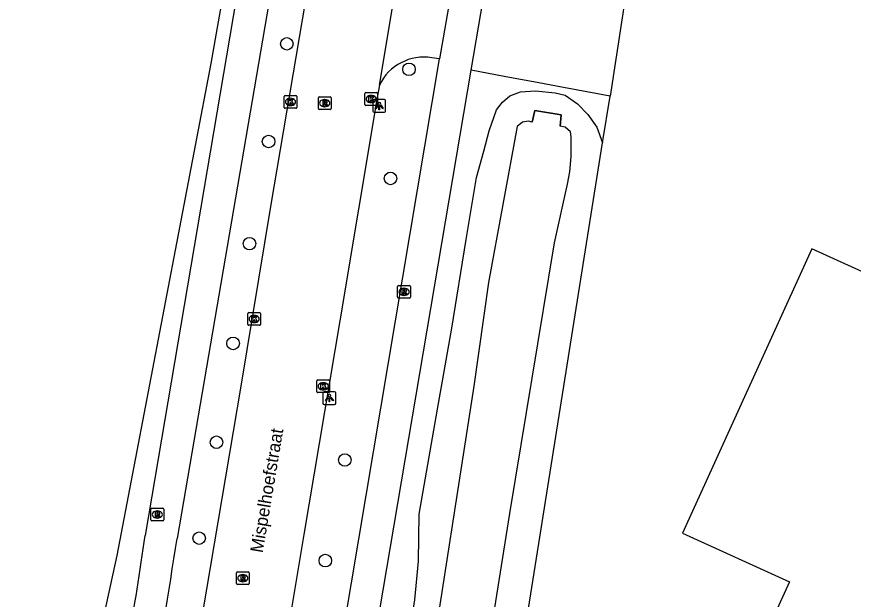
# Model space of a CAD drawing. Extents: x 156141 to 158132, y 385651 to 388399.
# Drawn here: x 156341 to 156406.3, y 386623.5 to 386669 of the extents above; entities that cross this region are included whole.
import ezdxf

# ---------------------------------------------------------------- set-up
doc = ezdxf.new("R2010")
doc.units = 0
for name, color, linetype in [('IMGEO_Berm_groen', 7, 'Continuous'), ('IMGEO_Boom', 7, 'Continuous'), ('IMGEO_Erf', 7, 'Continuous'), ('IMGEO_Fietspad_gesloten', 7, 'Continuous'), ('IMGEO_Kolk', 7, 'Continuous'), ('IMGEO_Lichtpunt', 7, 'Continuous'), ('IMGEO_Muur', 7, 'Continuous'), ('IMGEO_Openbare_ruimte_label', 7, 'Continuous'), ('IMGEO_Pand', 7, 'Continuous'), ('IMGEO_Rijbaan_lokaal_gesloten', 7, 'Continuous'), ('IMGEO_Rijbaan_lokaal_open', 7, 'Continuous'), ('IMGEO_Rioolput', 7, 'Continuous'), ('IMGEO_Waterloop', 7, 'Continuous')]:
    doc.layers.add(name, color=color, linetype=linetype)

msp = doc.modelspace()

# ---------------------------------------------------------------- linework, layer by layer
at = {"layer": 'IMGEO_Berm_groen'}
for points in [[(156358.914, 386681.214), (156356.118, 386665.332), (156348.768, 386626.891), (156344.27, 386606.243), (156337.845, 386577.757), (156327.718, 386536.986)], [(156364.161, 386574.52), (156372.084, 386623.408), (156372.357, 386626.449), (156372.418, 386630.114), (156373.848, 386638.318), (156374.962, 386644.645), (156376.092, 386651.594), (156376.896, 386656.439), (156377.457, 386658.499), (156377.896, 386660.08), (156378.458, 386661.733), (156378.644, 386661.957), (156378.936, 386662.308), (156379.493, 386662.802), (156380.342, 386663.135), (156381.5, 386663.199), (156383.048, 386663.042), (156383.832, 386662.857), (156384.776, 386662.178), (156385.599, 386661.366), (156386.294, 386660.365), (156386.751, 386659.148)], [(156386.751, 386659.148), (156387.331, 386662.797)]]:
    msp.add_lwpolyline(points, dxfattribs=at)
at = {"layer": 'IMGEO_Boom'}
for centre in [(156362.073, 386666.883), (156371.613, 386664.885), (156360.642, 386659.24), (156370.173, 386656.358), (156359.153, 386651.263), (156357.868, 386643.46), (156356.567, 386635.735), (156366.602, 386634.347), (156355.216, 386628.235), (156365.076, 386626.484)]:
    msp.add_circle(centre, 0.489, dxfattribs=at)
at = {"layer": 'IMGEO_Erf'}
msp.add_lwpolyline([(156373.047, 386572.88), (156386.751, 386659.148)], dxfattribs=at)
at = {"layer": 'IMGEO_Fietspad_gesloten'}
for points in [[(156359.899, 386681.019), (156350.987, 386628.45)], [(156362.466, 386680.594), (156353.497, 386628.209)], [(156359.068, 386576.796), (156374.013, 386665.695)], [(156361.284, 386575.046), (156376.478, 386664.815)]]:
    msp.add_lwpolyline(points, dxfattribs=at)
for centre, radius, start, end in [((156028.231, 386674.305), 325.997, 348.93056, 351.91393), ((155545.833, 386756.054), 817.719, 349.208364, 351.005279)]:
    msp.add_arc(centre, radius, start, end, dxfattribs=at)
at = {"layer": 'IMGEO_Kolk'}
for p, q in [((156368.159, 386662.137), (156368.159, 386662.989)), ((156368.234, 386663.063), (156369.086, 386663.063)), ((156369.16, 386662.989), (156369.16, 386662.137)), ((156361.854, 386661.915), (156361.854, 386662.767)), ((156361.929, 386662.841), (156362.781, 386662.841)), ((156362.342, 386662.621), (156362.367, 386662.621)), ((156362.855, 386662.767), (156362.855, 386661.915)), ((156368.67, 386662.283), (156368.645, 386662.283)), ((156368.647, 386662.843), (156368.672, 386662.843)), ((156362.781, 386661.841), (156361.929, 386661.841)), ((156362.365, 386662.061), (156362.34, 386662.061)), ((156369.086, 386662.063), (156368.234, 386662.063)), ((156359.016, 386644.949), (156359.016, 386645.801)), ((156359.091, 386645.875), (156359.943, 386645.875)), ((156359.504, 386645.655), (156359.529, 386645.655)), ((156360.017, 386645.801), (156360.017, 386644.949)), ((156359.943, 386644.875), (156359.091, 386644.875)), ((156359.527, 386645.095), (156359.502, 386645.095)), ((156364.412, 386639.685), (156364.412, 386640.537)), ((156364.487, 386640.611), (156365.339, 386640.611)), ((156364.9, 386640.391), (156364.925, 386640.391)), ((156365.413, 386640.537), (156365.413, 386639.685)), ((156365.339, 386639.611), (156364.487, 386639.611)), ((156364.923, 386639.831), (156364.898, 386639.831))]:
    msp.add_line(p, q, dxfattribs=at)
for points in [[(156368.159, 386662.137), (156368.159, 386662.989)], [(156368.234, 386663.063), (156369.086, 386663.063)], [(156369.16, 386662.989), (156369.16, 386662.137)], [(156361.854, 386661.915), (156361.854, 386662.767)], [(156361.929, 386662.841), (156362.781, 386662.841)], [(156362.175, 386662.541), (156362.298, 386662.541), (156362.298, 386662.39), (156362.428, 386662.541), (156362.592, 386662.541), (156362.446, 386662.39), (156362.599, 386662.141), (156362.447, 386662.141), (156362.362, 386662.305), (156362.298, 386662.238), (156362.298, 386662.141), (156362.175, 386662.141), (156362.175, 386662.541)], [(156362.855, 386662.767), (156362.855, 386661.915)], [(156368.48, 386662.763), (156368.603, 386662.763), (156368.603, 386662.612), (156368.733, 386662.763), (156368.897, 386662.763), (156368.751, 386662.612), (156368.904, 386662.363), (156368.752, 386662.363), (156368.667, 386662.527), (156368.603, 386662.46), (156368.603, 386662.363), (156368.48, 386662.363), (156368.48, 386662.763)], [(156362.781, 386661.841), (156361.929, 386661.841)], [(156369.086, 386662.063), (156368.234, 386662.063)], [(156359.016, 386644.949), (156359.016, 386645.801)], [(156359.091, 386645.875), (156359.943, 386645.875)], [(156359.337, 386645.575), (156359.46, 386645.575), (156359.46, 386645.424), (156359.59, 386645.575), (156359.754, 386645.575), (156359.608, 386645.424), (156359.761, 386645.175), (156359.609, 386645.175), (156359.524, 386645.339), (156359.46, 386645.272), (156359.46, 386645.175), (156359.337, 386645.175), (156359.337, 386645.575)], [(156360.017, 386645.801), (156360.017, 386644.949)], [(156359.943, 386644.875), (156359.091, 386644.875)], [(156364.412, 386639.685), (156364.412, 386640.537)], [(156364.487, 386640.611), (156365.339, 386640.611)], [(156364.733, 386640.311), (156364.856, 386640.311), (156364.856, 386640.16), (156364.986, 386640.311), (156365.15, 386640.311), (156365.004, 386640.16), (156365.157, 386639.911), (156365.005, 386639.911), (156364.92, 386640.075), (156364.856, 386640.008), (156364.856, 386639.911), (156364.733, 386639.911), (156364.733, 386640.311)], [(156365.413, 386640.537), (156365.413, 386639.685)], [(156365.339, 386639.611), (156364.487, 386639.611)]]:
    msp.add_lwpolyline(points, dxfattribs=at)
for centre, start, end in [((156368.236, 386662.987), 91.55205, 178.44795), ((156368.236, 386662.987), 91.55205, 178.44795), ((156369.084, 386662.987), 1.55205, 88.44795), ((156369.084, 386662.987), 1.55205, 88.44795), ((156361.931, 386662.765), 91.55205, 178.44795), ((156361.931, 386662.765), 91.55205, 178.44795), ((156362.779, 386662.765), 1.55205, 88.44795), ((156362.779, 386662.765), 1.55205, 88.44795), ((156361.931, 386661.917), 181.55205, 268.44795), ((156361.931, 386661.917), 181.55205, 268.44795), ((156362.779, 386661.917), 271.55205, 358.44795), ((156362.779, 386661.917), 271.55205, 358.44795), ((156368.236, 386662.139), 181.55205, 268.44795), ((156368.236, 386662.139), 181.55205, 268.44795), ((156369.084, 386662.139), 271.55205, 358.44795), ((156369.084, 386662.139), 271.55205, 358.44795), ((156359.093, 386645.799), 91.55205, 178.44795), ((156359.093, 386645.799), 91.55205, 178.44795), ((156359.941, 386645.799), 1.55205, 88.44795), ((156359.941, 386645.799), 1.55205, 88.44795), ((156359.093, 386644.951), 181.55205, 268.44795), ((156359.093, 386644.951), 181.55205, 268.44795), ((156359.941, 386644.951), 271.55205, 358.44795), ((156359.941, 386644.951), 271.55205, 358.44795), ((156364.489, 386640.535), 91.55205, 178.44795), ((156364.489, 386640.535), 91.55205, 178.44795), ((156365.337, 386640.535), 1.55205, 88.44795), ((156365.337, 386640.535), 1.55205, 88.44795), ((156364.489, 386639.687), 181.55205, 268.44795), ((156364.489, 386639.687), 181.55205, 268.44795), ((156365.337, 386639.687), 271.55205, 358.44795), ((156365.337, 386639.687), 271.55205, 358.44795)]:
    msp.add_arc(centre, 0.0765, start, end, dxfattribs=at)
for centre, major_axis, ratio, start_param, end_param in [((156362.341, 386662.341), (-0.387, 0.002), 0.722429, 4.712389, 7.853982), ((156362.366, 386662.341), (-0.39, 0.002), 0.717154, 1.570796, 4.712389), ((156368.646, 386662.563), (-0.387, 0.002), 0.722429, 4.712389, 7.853982), ((156368.671, 386662.563), (-0.39, 0.002), 0.717154, 1.570796, 4.712389), ((156359.503, 386645.375), (-0.387, 0.002), 0.722429, 4.712389, 7.853982), ((156359.528, 386645.375), (-0.39, 0.002), 0.717154, 1.570796, 4.712389), ((156364.899, 386640.111), (-0.387, 0.002), 0.722429, 4.712389, 7.853982), ((156364.924, 386640.111), (-0.39, 0.002), 0.717154, 1.570796, 4.712389)]:
    msp.add_ellipse(centre, major_axis=major_axis, ratio=ratio, start_param=start_param, end_param=end_param, dxfattribs=at)
at = {"layer": 'IMGEO_Lichtpunt'}
for p, q in [((156368.796, 386662.435), (156368.796, 386661.628)), ((156368.796, 386662.435), (156368.796, 386661.628)), ((156369.698, 386662.53), (156368.89, 386662.53)), ((156369.698, 386662.53), (156368.89, 386662.53)), ((156369.792, 386661.628), (156369.792, 386662.435)), ((156369.792, 386661.628), (156369.792, 386662.435)), ((156368.89, 386661.534), (156369.698, 386661.534)), ((156368.89, 386661.534), (156369.698, 386661.534)), ((156364.892, 386639.589), (156364.892, 386638.782)), ((156364.892, 386639.589), (156364.892, 386638.782)), ((156365.794, 386639.684), (156364.986, 386639.684)), ((156365.794, 386639.684), (156364.986, 386639.684)), ((156365.888, 386638.782), (156365.888, 386639.589)), ((156365.888, 386638.782), (156365.888, 386639.589)), ((156364.986, 386638.688), (156365.794, 386638.688)), ((156364.986, 386638.688), (156365.794, 386638.688))]:
    msp.add_line(p, q, dxfattribs=at)
for points in [[(156369.17, 386662.099), (156369.209, 386662.071), (156369.021, 386661.809), (156368.983, 386661.836), (156369.17, 386662.099)], [(156369.272, 386662.051), (156369.319, 386662.051), (156369.319, 386661.729), (156369.272, 386661.729), (156369.272, 386662.051)], [(156369.382, 386662.071), (156369.42, 386662.098), (156369.607, 386661.836), (156369.568, 386661.808), (156369.382, 386662.071)], [(156365.266, 386639.253), (156365.305, 386639.225), (156365.117, 386638.963), (156365.079, 386638.99), (156365.266, 386639.253)], [(156365.368, 386639.205), (156365.415, 386639.205), (156365.415, 386638.883), (156365.368, 386638.883), (156365.368, 386639.205)], [(156365.478, 386639.225), (156365.516, 386639.252), (156365.703, 386638.99), (156365.664, 386638.962), (156365.478, 386639.225)]]:
    msp.add_lwpolyline(points, dxfattribs=at)
for centre in [(156369.295, 386662.233), (156365.391, 386639.387)]:
    msp.add_circle(centre, 0.0994, dxfattribs=at)
for centre, start, end in [((156368.89, 386662.435), 90, 180), ((156368.89, 386662.435), 90, 180), ((156369.698, 386662.435), 0, 90), ((156369.698, 386662.435), 0, 90), ((156368.89, 386661.628), 180, 270), ((156368.89, 386661.628), 180, 270), ((156369.698, 386661.628), 270, 0), ((156369.698, 386661.628), 270, 360), ((156364.986, 386639.589), 90, 180), ((156364.986, 386639.589), 90, 180), ((156365.794, 386639.589), 0, 90), ((156365.794, 386639.589), 0, 90), ((156364.986, 386638.782), 180, 270), ((156364.986, 386638.782), 180, 270), ((156365.794, 386638.782), 270, 0), ((156365.794, 386638.782), 270, 360)]:
    msp.add_arc(centre, 0.0946, start, end, dxfattribs=at)
at = {"layer": 'IMGEO_Muur'}
msp.add_lwpolyline([(156381.246, 386660.747), (156381.443, 386661.675), (156383.505, 386661.335), (156383.426, 386660.443)], dxfattribs=at)
at = {"layer": 'IMGEO_Pand'}
msp.add_lwpolyline([(156470.456, 386620.179), (156453.725, 386627.824), (156456.357, 386633.639), (156422.504, 386649.061), (156419.859, 386643.255), (156403.108, 386650.854), (156392.998, 386628.628), (156401.372, 386624.819), (156391.386, 386602.989)], dxfattribs=at)
at = {"layer": 'IMGEO_Rijbaan_lokaal_gesloten'}
for points in [[(156369.305, 386663.658), (156371.343, 386675.841), (156372.272, 386681.317)], [(156343.685, 386553.103), (156344.204, 386556.07), (156346.788, 386570.974), (156348.646, 386581.912), (156350.84, 386594.689), (156355.222, 386620.708), (156358.486, 386640.111), (156360.809, 386654.165), (156363.553, 386670.315), (156364.774, 386677.704), (156365.172, 386680.123)], [(156369.305, 386663.658), (156369.141, 386662.678), (156366.222, 386645.225), (156363.399, 386628.51), (156359.75, 386606.622), (156357.341, 386592.608), (156355.257, 386580.281)]]:
    msp.add_lwpolyline(points, dxfattribs=at)
at = {"layer": 'IMGEO_Rijbaan_lokaal_open'}
for points in [[(156376.063, 386677.545), (156374.013, 386665.695)], [(156376.478, 386664.815), (156378.55, 386677.062)], [(156389.197, 386674.913), (156388.457, 386670.11), (156388.273, 386668.916), (156387.331, 386662.797)], [(156374.013, 386665.695), (156373.408, 386665.797)], [(156387.331, 386662.797), (156383.699, 386663.472), (156381.763, 386663.832), (156379.049, 386664.337), (156376.478, 386664.815)]]:
    msp.add_lwpolyline(points, dxfattribs=at)
msp.add_arc((156372.801, 386661.957), 3.888, 81.01687, 154.05153, dxfattribs=at)
at = {"layer": 'IMGEO_Rioolput'}
for p, q in [((156364.533, 386661.818), (156364.533, 386662.67)), ((156364.608, 386662.744), (156365.46, 386662.744)), ((156365.021, 386662.524), (156365.046, 386662.524)), ((156365.534, 386662.67), (156365.534, 386661.818)), ((156365.46, 386661.744), (156364.608, 386661.744)), ((156365.044, 386661.964), (156365.019, 386661.964)), ((156370.731, 386647.068), (156370.731, 386647.92)), ((156370.806, 386647.994), (156371.658, 386647.994)), ((156371.732, 386647.92), (156371.732, 386647.068)), ((156371.219, 386647.774), (156371.244, 386647.774)), ((156371.658, 386646.994), (156370.806, 386646.994)), ((156371.242, 386647.214), (156371.217, 386647.214)), ((156351.443, 386629.662), (156351.443, 386630.514)), ((156351.518, 386630.588), (156352.37, 386630.588)), ((156351.931, 386630.368), (156351.956, 386630.368)), ((156352.444, 386630.514), (156352.444, 386629.662)), ((156352.37, 386629.588), (156351.518, 386629.588)), ((156351.954, 386629.808), (156351.929, 386629.808)), ((156358.129, 386624.682), (156358.129, 386625.534)), ((156358.204, 386625.608), (156359.056, 386625.608)), ((156358.617, 386625.388), (156358.642, 386625.388)), ((156359.13, 386625.534), (156359.13, 386624.682)), ((156359.056, 386624.608), (156358.204, 386624.608)), ((156358.64, 386624.828), (156358.615, 386624.828))]:
    msp.add_line(p, q, dxfattribs=at)
for points in [[(156364.533, 386661.818), (156364.533, 386662.67)], [(156364.608, 386662.744), (156365.46, 386662.744)], [(156365.122, 386662.442), (156364.87, 386662.444), (156364.87, 386662.044)], [(156365.048, 386662.363), (156364.994, 386662.363), (156364.994, 386662.282)], [(156364.994, 386662.282), (156365.046, 386662.282)], [(156365.534, 386662.67), (156365.534, 386661.818)], [(156365.46, 386661.744), (156364.608, 386661.744)], [(156364.87, 386662.044), (156364.994, 386662.044), (156364.994, 386662.206), (156365.005, 386662.206)], [(156365.052, 386662.177), (156365.123, 386662.044), (156365.263, 386662.044), (156365.198, 386662.17)], [(156370.731, 386647.068), (156370.731, 386647.92)], [(156370.806, 386647.994), (156371.658, 386647.994)], [(156371.732, 386647.92), (156371.732, 386647.068)], [(156371.32, 386647.692), (156371.068, 386647.694), (156371.068, 386647.294)], [(156371.068, 386647.294), (156371.192, 386647.294), (156371.192, 386647.456), (156371.203, 386647.456)], [(156371.246, 386647.613), (156371.192, 386647.613), (156371.192, 386647.532)], [(156371.192, 386647.532), (156371.244, 386647.532)], [(156371.25, 386647.427), (156371.321, 386647.294), (156371.461, 386647.294), (156371.396, 386647.42)], [(156371.658, 386646.994), (156370.806, 386646.994)], [(156351.443, 386629.662), (156351.443, 386630.514)], [(156351.518, 386630.588), (156352.37, 386630.588)], [(156352.032, 386630.286), (156351.78, 386630.288), (156351.78, 386629.888)], [(156352.444, 386630.514), (156352.444, 386629.662)], [(156352.37, 386629.588), (156351.518, 386629.588)], [(156351.78, 386629.888), (156351.904, 386629.888), (156351.904, 386630.05), (156351.915, 386630.05)], [(156351.958, 386630.207), (156351.904, 386630.207), (156351.904, 386630.126)], [(156351.904, 386630.126), (156351.956, 386630.126)], [(156351.962, 386630.021), (156352.033, 386629.888), (156352.173, 386629.888), (156352.108, 386630.014)], [(156358.129, 386624.682), (156358.129, 386625.534)], [(156358.204, 386625.608), (156359.056, 386625.608)], [(156358.718, 386625.306), (156358.466, 386625.308), (156358.466, 386624.908)], [(156358.466, 386624.908), (156358.59, 386624.908), (156358.59, 386625.07), (156358.601, 386625.07)], [(156358.644, 386625.227), (156358.59, 386625.227), (156358.59, 386625.146)], [(156358.59, 386625.146), (156358.642, 386625.146)], [(156358.648, 386625.041), (156358.719, 386624.908), (156358.859, 386624.908), (156358.794, 386625.034)], [(156359.13, 386625.534), (156359.13, 386624.682)], [(156359.056, 386624.608), (156358.204, 386624.608)]]:
    msp.add_lwpolyline(points, dxfattribs=at)
for centre, radius, start, end in [((156364.61, 386662.668), 0.0765, 91.55205, 178.44795), ((156364.61, 386662.668), 0.0765, 91.55205, 178.44795), ((156365.03, 386662.471), 0.19, 274.7715, 282.96867), ((156365.054, 386662.267), 0.0964, 77.00612, 93.18647), ((156365.068, 386662.324), 0.0378, 276.66336, 79.67722), ((156365.121, 386662.332), 0.109, 350.36119, 89.41601), ((156365.119, 386662.332), 0.112, 277.58423, 350.98172), ((156365.458, 386662.668), 0.0765, 1.55205, 88.44795), ((156365.458, 386662.668), 0.0765, 1.55205, 88.44795), ((156364.61, 386661.82), 0.0765, 181.55205, 268.44795), ((156364.61, 386661.82), 0.0765, 181.55205, 268.44795), ((156365.004, 386662.153), 0.0533, 26.02933, 88.69889), ((156365.103, 386662.117), 0.108, 29.51342, 73.79051), ((156365.458, 386661.82), 0.0765, 271.55205, 358.44795), ((156365.458, 386661.82), 0.0765, 271.55205, 358.44795), ((156370.808, 386647.918), 0.0765, 91.55205, 178.44795), ((156370.808, 386647.918), 0.0765, 91.55205, 178.44795), ((156371.656, 386647.918), 0.0765, 1.55205, 88.44795), ((156371.656, 386647.918), 0.0765, 1.55205, 88.44795), ((156371.202, 386647.403), 0.0533, 26.02933, 88.69889), ((156371.228, 386647.721), 0.19, 274.7715, 282.96867), ((156371.252, 386647.517), 0.0964, 77.00612, 93.18647), ((156371.266, 386647.574), 0.0378, 276.66336, 79.67722), ((156371.319, 386647.582), 0.109, 350.36119, 89.41601), ((156371.317, 386647.582), 0.112, 277.58423, 350.98172), ((156371.301, 386647.367), 0.108, 29.51342, 73.79051), ((156370.808, 386647.07), 0.0765, 181.55205, 268.44795), ((156370.808, 386647.07), 0.0765, 181.55205, 268.44795), ((156371.656, 386647.07), 0.0765, 271.55205, 358.44795), ((156371.656, 386647.07), 0.0765, 271.55205, 358.44795), ((156351.52, 386630.512), 0.0765, 91.55205, 178.44795), ((156351.52, 386630.512), 0.0765, 91.55205, 178.44795), ((156352.031, 386630.176), 0.109, 350.36119, 89.41601), ((156352.368, 386630.512), 0.0765, 1.55205, 88.44795), ((156352.368, 386630.512), 0.0765, 1.55205, 88.44795), ((156351.52, 386629.664), 0.0765, 181.55205, 268.44795), ((156351.52, 386629.664), 0.0765, 181.55205, 268.44795), ((156351.914, 386629.997), 0.0533, 26.02933, 88.69889), ((156351.94, 386630.315), 0.19, 274.7715, 282.96867), ((156351.964, 386630.111), 0.0964, 77.00612, 93.18647), ((156351.978, 386630.168), 0.0378, 276.66336, 79.67722), ((156352.029, 386630.176), 0.112, 277.58423, 350.98172), ((156352.013, 386629.961), 0.108, 29.51342, 73.79051), ((156352.368, 386629.664), 0.0765, 271.55205, 358.44795), ((156352.368, 386629.664), 0.0765, 271.55205, 358.44795), ((156358.206, 386625.532), 0.0765, 91.55205, 178.44795), ((156358.206, 386625.532), 0.0765, 91.55205, 178.44795), ((156358.6, 386625.017), 0.0533, 26.02933, 88.69889), ((156358.626, 386625.335), 0.19, 274.7715, 282.96867), ((156358.65, 386625.131), 0.0964, 77.00612, 93.18647), ((156358.664, 386625.188), 0.0378, 276.66336, 79.67722), ((156358.717, 386625.196), 0.109, 350.36119, 89.41601), ((156358.715, 386625.196), 0.112, 277.58423, 350.98172), ((156358.699, 386624.981), 0.108, 29.51342, 73.79051), ((156359.054, 386625.532), 0.0765, 1.55205, 88.44795), ((156359.054, 386625.532), 0.0765, 1.55205, 88.44795), ((156358.206, 386624.684), 0.0765, 181.55205, 268.44795), ((156358.206, 386624.684), 0.0765, 181.55205, 268.44795), ((156359.054, 386624.684), 0.0765, 271.55205, 358.44795), ((156359.054, 386624.684), 0.0765, 271.55205, 358.44795)]:
    msp.add_arc(centre, radius, start, end, dxfattribs=at)
for centre, major_axis, ratio, start_param, end_param in [((156365.02, 386662.244), (-0.387, 0.002), 0.722429, 4.712389, 7.853982), ((156365.045, 386662.244), (-0.39, 0.002), 0.717154, 1.570796, 4.712389), ((156371.218, 386647.494), (-0.387, 0.002), 0.722429, 4.712389, 7.853982), ((156371.243, 386647.494), (-0.39, 0.002), 0.717154, 1.570796, 4.712389), ((156351.93, 386630.088), (-0.387, 0.002), 0.722429, 4.712389, 7.853982), ((156351.955, 386630.088), (-0.39, 0.002), 0.717154, 1.570796, 4.712389), ((156358.616, 386625.108), (-0.387, 0.002), 0.722429, 4.712389, 7.853982), ((156358.641, 386625.108), (-0.39, 0.002), 0.717154, 1.570796, 4.712389)]:
    msp.add_ellipse(centre, major_axis=major_axis, ratio=ratio, start_param=start_param, end_param=end_param, dxfattribs=at)
at = {"layer": 'IMGEO_Waterloop'}
msp.add_lwpolyline([(156376.484, 386611.163), (156379.505, 386630.167), (156382.983, 386651.315), (156384.001, 386655.917), (156384.177, 386656.865), (156384.282, 386658.06), (156384.282, 386659.605), (156384.247, 386659.992), (156383.826, 386660.378), (156383.426, 386660.443), (156383.505, 386661.335), (156381.443, 386661.675), (156381.246, 386660.747), (156380.956, 386660.831), (156380.484, 386660.768), (156380.067, 386660.413), (156377.819, 386648.224), (156376.695, 386640.109), (156373.076, 386616.819)], dxfattribs=at)

# ---------------------------------------------------------------- texts
at = {"layer": 'IMGEO_Openbare_ruimte_label'}
msp.add_text('Mispelhoefstraat', height=1, rotation=80.49999, dxfattribs=at).set_placement((156360.179, 386627.043))

doc.saveas('drawing.dxf')
